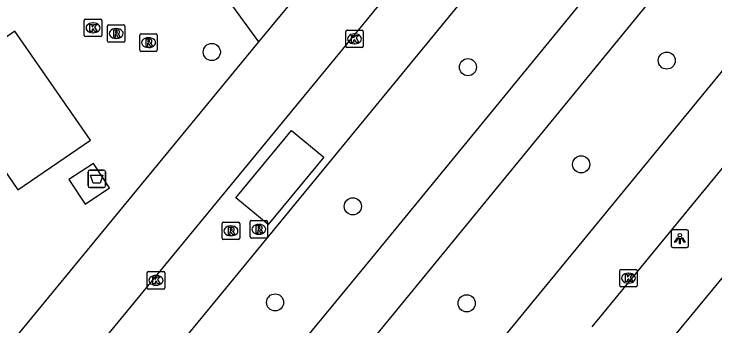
# Model space of a CAD drawing. Extents: x 155275 to 156263, y 382654 to 383635.
# Drawn here: x 155528.37 to 155568.42, y 382944.27 to 382962.08 of the extents above; entities that cross this region are included whole.
import ezdxf

# ---------------------------------------------------------------- set-up
doc = ezdxf.new("R2010")
doc.units = 0
for name, color, linetype in [('IMGEO_Afval_apart_plaats', 7, 'Continuous'), ('IMGEO_Boom', 7, 'Continuous'), ('IMGEO_Fietspad_gesloten', 7, 'Continuous'), ('IMGEO_Kolk', 7, 'Continuous'), ('IMGEO_Lichtpunt', 7, 'Continuous'), ('IMGEO_Pand', 7, 'Continuous'), ('IMGEO_Rijbaan_lokaal_gesloten', 7, 'Continuous'), ('IMGEO_Rijbaan_lokaal_open', 7, 'Continuous'), ('IMGEO_Rioolput', 7, 'Continuous'), ('IMGEO_Voetpad_open', 7, 'Continuous')]:
    doc.layers.add(name, color=color, linetype=linetype)

msp = doc.modelspace()

# ---------------------------------------------------------------- linework, layer by layer
at = {"layer": 'IMGEO_Afval_apart_plaats'}
for p, q in [((155532.599, 382952.272), (155532.599, 382953.072)), ((155532.599, 382953.072), (155532.599, 382952.272)), ((155532.699, 382953.172), (155533.489, 382953.172)), ((155533.489, 382953.172), (155532.699, 382953.172)), ((155533.589, 382953.072), (155533.589, 382952.272)), ((155533.589, 382952.272), (155533.589, 382953.072)), ((155533.489, 382952.172), (155532.699, 382952.172)), ((155532.699, 382952.172), (155533.489, 382952.172))]:
    msp.add_line(p, q, dxfattribs=at)
msp.add_lwpolyline([(155532.742, 382952.886), (155533.446, 382952.886), (155533.297, 382952.416), (155532.891, 382952.416), (155532.742, 382952.886)], dxfattribs=at)
for centre, start, end in [((155532.699, 382953.072), 90, 180), ((155532.699, 382953.072), 90, 180), ((155533.489, 382953.072), 0, 90), ((155533.489, 382953.072), 360, 90), ((155532.699, 382952.272), 180, 270), ((155532.699, 382952.272), 180, 270), ((155533.489, 382952.272), 270, 0), ((155533.489, 382952.272), 270, 0)]:
    msp.add_arc(centre, 0.1, start, end, dxfattribs=at)
at = {"layer": 'IMGEO_Boom'}
for centre in [(155539.67, 382959.911), (155565.665, 382959.422), (155554.304, 382959.044), (155560.776, 382953.498), (155547.727, 382951.102), (155543.287, 382945.618), (155554.235, 382945.566)]:
    msp.add_circle(centre, 0.489, dxfattribs=at)
at = {"layer": 'IMGEO_Fietspad_gesloten'}
for points in [[(155572.789, 382977.41), (155548.966, 382948.356), (155528.673, 382923.729), (155507.607, 382898.405), (155494.374, 382882.291)], [(155496.67, 382880.437), (155497.335, 382881.332), (155511.334, 382898.215), (155518.802, 382907.088), (155545.301, 382939.168), (155575.161, 382975.555)]]:
    msp.add_lwpolyline(points, dxfattribs=at)
at = {"layer": 'IMGEO_Kolk'}
for p, q in [((155532.384, 382960.862), (155532.384, 382961.714)), ((155532.459, 382961.788), (155533.311, 382961.788)), ((155533.385, 382961.714), (155533.385, 382960.862)), ((155532.872, 382961.568), (155532.897, 382961.568)), ((155532.895, 382961.008), (155532.87, 382961.008)), ((155547.324, 382960.236), (155547.324, 382961.088)), ((155547.399, 382961.162), (155548.251, 382961.162)), ((155547.812, 382960.942), (155547.837, 382960.942)), ((155548.325, 382961.088), (155548.325, 382960.236)), ((155533.311, 382960.788), (155532.459, 382960.788)), ((155548.251, 382960.162), (155547.399, 382960.162)), ((155547.835, 382960.382), (155547.81, 382960.382)), ((155535.983, 382946.454), (155535.983, 382947.306)), ((155536.058, 382947.38), (155536.91, 382947.38)), ((155536.984, 382947.306), (155536.984, 382946.454)), ((155562.979, 382946.578), (155562.979, 382947.43)), ((155563.054, 382947.504), (155563.906, 382947.504)), ((155563.467, 382947.284), (155563.492, 382947.284)), ((155563.98, 382947.43), (155563.98, 382946.578)), ((155536.471, 382947.16), (155536.496, 382947.16)), ((155536.494, 382946.6), (155536.469, 382946.6)), ((155563.906, 382946.504), (155563.054, 382946.504)), ((155563.49, 382946.724), (155563.465, 382946.724)), ((155536.91, 382946.38), (155536.058, 382946.38))]:
    msp.add_line(p, q, dxfattribs=at)
for points in [[(155532.384, 382960.862), (155532.384, 382961.714)], [(155532.459, 382961.788), (155533.311, 382961.788)], [(155533.385, 382961.714), (155533.385, 382960.862)], [(155532.705, 382961.488), (155532.828, 382961.488), (155532.828, 382961.337), (155532.958, 382961.488), (155533.122, 382961.488), (155532.976, 382961.337), (155533.129, 382961.088), (155532.977, 382961.088), (155532.892, 382961.252), (155532.828, 382961.185), (155532.828, 382961.088), (155532.705, 382961.088), (155532.705, 382961.488)], [(155547.324, 382960.236), (155547.324, 382961.088)], [(155547.399, 382961.162), (155548.251, 382961.162)], [(155548.325, 382961.088), (155548.325, 382960.236)], [(155533.311, 382960.788), (155532.459, 382960.788)], [(155547.645, 382960.862), (155547.768, 382960.862), (155547.768, 382960.711), (155547.898, 382960.862), (155548.062, 382960.862), (155547.916, 382960.711), (155548.069, 382960.462), (155547.917, 382960.462), (155547.832, 382960.626), (155547.768, 382960.559), (155547.768, 382960.462), (155547.645, 382960.462), (155547.645, 382960.862)], [(155548.251, 382960.162), (155547.399, 382960.162)], [(155535.983, 382946.454), (155535.983, 382947.306)], [(155536.058, 382947.38), (155536.91, 382947.38)], [(155536.984, 382947.306), (155536.984, 382946.454)], [(155562.979, 382946.578), (155562.979, 382947.43)], [(155563.054, 382947.504), (155563.906, 382947.504)], [(155563.98, 382947.43), (155563.98, 382946.578)], [(155536.304, 382947.08), (155536.427, 382947.08), (155536.427, 382946.929), (155536.557, 382947.08), (155536.721, 382947.08), (155536.575, 382946.929), (155536.728, 382946.68), (155536.576, 382946.68), (155536.491, 382946.844), (155536.427, 382946.777), (155536.427, 382946.68), (155536.304, 382946.68), (155536.304, 382947.08)], [(155563.3, 382947.204), (155563.423, 382947.204), (155563.423, 382947.053), (155563.553, 382947.204), (155563.717, 382947.204), (155563.571, 382947.053), (155563.724, 382946.804), (155563.572, 382946.804), (155563.487, 382946.968), (155563.423, 382946.901), (155563.423, 382946.804), (155563.3, 382946.804), (155563.3, 382947.204)], [(155563.906, 382946.504), (155563.054, 382946.504)], [(155536.91, 382946.38), (155536.058, 382946.38)]]:
    msp.add_lwpolyline(points, dxfattribs=at)
for centre, start, end in [((155532.461, 382961.712), 91.552, 178.448), ((155532.461, 382961.712), 91.552, 178.448), ((155533.309, 382961.712), 1.552, 88.448), ((155533.309, 382961.712), 1.552, 88.448), ((155547.401, 382961.086), 91.552, 178.448), ((155547.401, 382961.086), 91.552, 178.448), ((155548.249, 382961.086), 1.552, 88.448), ((155548.249, 382961.086), 1.552, 88.448), ((155532.461, 382960.864), 181.552, 268.448), ((155532.461, 382960.864), 181.552, 268.448), ((155533.309, 382960.864), 271.552, 358.448), ((155533.309, 382960.864), 271.552, 358.448), ((155547.401, 382960.238), 181.552, 268.448), ((155547.401, 382960.238), 181.552, 268.448), ((155548.249, 382960.238), 271.552, 358.448), ((155548.249, 382960.238), 271.552, 358.448), ((155536.06, 382947.304), 91.552, 178.448), ((155536.06, 382947.304), 91.552, 178.448), ((155536.908, 382947.304), 1.552, 88.448), ((155536.908, 382947.304), 1.552, 88.448), ((155563.056, 382947.428), 91.552, 178.448), ((155563.056, 382947.428), 91.552, 178.448), ((155563.904, 382947.428), 1.552, 88.448), ((155563.904, 382947.428), 1.552, 88.448), ((155563.056, 382946.58), 181.552, 268.448), ((155563.056, 382946.58), 181.552, 268.448), ((155563.904, 382946.58), 271.552, 358.448), ((155563.904, 382946.58), 271.552, 358.448), ((155536.06, 382946.456), 181.552, 268.448), ((155536.06, 382946.456), 181.552, 268.448), ((155536.908, 382946.456), 271.552, 358.448), ((155536.908, 382946.456), 271.552, 358.448)]:
    msp.add_arc(centre, 0.0765, start, end, dxfattribs=at)
for centre, major_axis, ratio, start_param, end_param in [((155532.871, 382961.288), (-0.387, 0.002), 0.722429, 4.712389, 7.853982), ((155532.896, 382961.288), (-0.39, 0.002), 0.717154, 1.570796, 4.712389), ((155547.811, 382960.662), (-0.387, 0.002), 0.722429, 4.712389, 7.853982), ((155547.836, 382960.662), (-0.39, 0.002), 0.717154, 1.570796, 4.712389), ((155563.466, 382947.004), (-0.387, 0.002), 0.722429, 4.712389, 7.853982), ((155563.491, 382947.004), (-0.39, 0.002), 0.717154, 1.570796, 4.712389), ((155536.47, 382946.88), (-0.387, 0.002), 0.722429, 4.712389, 7.853982), ((155536.495, 382946.88), (-0.39, 0.002), 0.717154, 1.570796, 4.712389)]:
    msp.add_ellipse(centre, major_axis=major_axis, ratio=ratio, start_param=start_param, end_param=end_param, dxfattribs=at)
at = {"layer": 'IMGEO_Lichtpunt'}
for p, q in [((155566.816, 382949.755), (155566.008, 382949.755)), ((155566.816, 382949.755), (155566.008, 382949.755)), ((155565.914, 382949.66), (155565.914, 382948.853)), ((155565.914, 382949.66), (155565.914, 382948.853)), ((155566.91, 382948.853), (155566.91, 382949.66)), ((155566.91, 382948.853), (155566.91, 382949.66)), ((155566.008, 382948.759), (155566.816, 382948.759)), ((155566.008, 382948.759), (155566.816, 382948.759))]:
    msp.add_line(p, q, dxfattribs=at)
for points in [[(155566.288, 382949.324), (155566.327, 382949.296), (155566.139, 382949.034), (155566.101, 382949.061), (155566.288, 382949.324)], [(155566.39, 382949.276), (155566.437, 382949.276), (155566.437, 382948.954), (155566.39, 382948.954), (155566.39, 382949.276)], [(155566.5, 382949.296), (155566.538, 382949.323), (155566.725, 382949.061), (155566.686, 382949.033), (155566.5, 382949.296)]]:
    msp.add_lwpolyline(points, dxfattribs=at)
msp.add_circle((155566.413, 382949.458), 0.0994, dxfattribs=at)
for centre, start, end in [((155566.008, 382949.66), 90, 180), ((155566.008, 382949.66), 90, 180), ((155566.816, 382949.66), 0, 90), ((155566.816, 382949.66), 0, 90), ((155566.008, 382948.853), 180, 270), ((155566.008, 382948.853), 180, 270), ((155566.816, 382948.853), 270, 0), ((155566.816, 382948.853), 270, 360)]:
    msp.add_arc(centre, 0.0946, start, end, dxfattribs=at)
at = {"layer": 'IMGEO_Pand'}
msp.add_lwpolyline([(155563.051, 382940.014), (155569.018, 382947.235)], dxfattribs=at)
at = {"layer": 'IMGEO_Rijbaan_lokaal_gesloten'}
for points in [[(155501.355, 382904.375), (155506.73, 382911.007), (155559.373, 382974.92)], [(155490.162, 382885.345), (155509.377, 382908.625), (155562.068, 382972.685)], [(155500.998, 382876.481), (155523.385, 382903.532), (155571.314, 382961.825)], [(155574.016, 382959.595), (155572.075, 382957.22), (155561.379, 382944.218)]]:
    msp.add_lwpolyline(points, dxfattribs=at)
at = {"layer": 'IMGEO_Rijbaan_lokaal_open'}
for points in [[(155538.947, 382965.149), (155542.339, 382960.486)], [(155528.414, 382961.096), (155524.314, 382958.259), (155528.587, 382952.04), (155532.739, 382954.888), (155528.414, 382961.096)], [(155542.339, 382960.486), (155519.289, 382932.53)], [(155541.047, 382951.582), (155544.228, 382955.429), (155546.078, 382953.903), (155542.901, 382950.065), (155541.047, 382951.582)], [(155531.497, 382952.626), (155532.444, 382951.228), (155533.828, 382952.153), (155532.906, 382953.553), (155531.497, 382952.626)]]:
    msp.add_lwpolyline(points, dxfattribs=at)
at = {"layer": 'IMGEO_Rioolput'}
for p, q in [((155533.709, 382960.539), (155533.709, 382961.391)), ((155533.784, 382961.465), (155534.636, 382961.465)), ((155534.71, 382961.391), (155534.71, 382960.539)), ((155534.197, 382961.245), (155534.222, 382961.245)), ((155535.632, 382960.948), (155536.484, 382960.948)), ((155534.22, 382960.685), (155534.195, 382960.685)), ((155535.557, 382960.022), (155535.557, 382960.874)), ((155536.045, 382960.728), (155536.07, 382960.728)), ((155536.558, 382960.874), (155536.558, 382960.022)), ((155534.636, 382960.465), (155533.784, 382960.465)), ((155536.068, 382960.168), (155536.043, 382960.168)), ((155536.484, 382959.948), (155535.632, 382959.948)), ((155540.263, 382949.276), (155540.263, 382950.128)), ((155540.338, 382950.202), (155541.19, 382950.202)), ((155541.264, 382950.128), (155541.264, 382949.276)), ((155541.857, 382949.366), (155541.857, 382950.218)), ((155541.932, 382950.292), (155542.784, 382950.292)), ((155542.345, 382950.072), (155542.37, 382950.072)), ((155542.858, 382950.218), (155542.858, 382949.366)), ((155540.751, 382949.982), (155540.776, 382949.982)), ((155540.774, 382949.422), (155540.749, 382949.422)), ((155542.784, 382949.292), (155541.932, 382949.292)), ((155542.368, 382949.512), (155542.343, 382949.512)), ((155541.19, 382949.202), (155540.338, 382949.202))]:
    msp.add_line(p, q, dxfattribs=at)
for points in [[(155533.709, 382960.539), (155533.709, 382961.391)], [(155533.784, 382961.465), (155534.636, 382961.465)], [(155534.71, 382961.391), (155534.71, 382960.539)], [(155534.298, 382961.163), (155534.046, 382961.165), (155534.046, 382960.765)], [(155534.046, 382960.765), (155534.17, 382960.765), (155534.17, 382960.927), (155534.181, 382960.927)], [(155534.224, 382961.084), (155534.17, 382961.084), (155534.17, 382961.003)], [(155534.17, 382961.003), (155534.222, 382961.003)], [(155534.228, 382960.898), (155534.299, 382960.765), (155534.439, 382960.765), (155534.374, 382960.891)], [(155535.632, 382960.948), (155536.484, 382960.948)], [(155535.557, 382960.022), (155535.557, 382960.874)], [(155536.146, 382960.646), (155535.894, 382960.648), (155535.894, 382960.248)], [(155536.072, 382960.567), (155536.018, 382960.567), (155536.018, 382960.486)], [(155536.018, 382960.486), (155536.07, 382960.486)], [(155536.558, 382960.874), (155536.558, 382960.022)], [(155534.636, 382960.465), (155533.784, 382960.465)], [(155535.894, 382960.248), (155536.018, 382960.248), (155536.018, 382960.41), (155536.029, 382960.41)], [(155536.076, 382960.381), (155536.147, 382960.248), (155536.287, 382960.248), (155536.222, 382960.374)], [(155536.484, 382959.948), (155535.632, 382959.948)], [(155540.263, 382949.276), (155540.263, 382950.128)], [(155540.338, 382950.202), (155541.19, 382950.202)], [(155541.264, 382950.128), (155541.264, 382949.276)], [(155541.857, 382949.366), (155541.857, 382950.218)], [(155541.932, 382950.292), (155542.784, 382950.292)], [(155542.858, 382950.218), (155542.858, 382949.366)], [(155540.852, 382949.9), (155540.6, 382949.902), (155540.6, 382949.502)], [(155540.6, 382949.502), (155540.724, 382949.502), (155540.724, 382949.664), (155540.735, 382949.664)], [(155540.778, 382949.821), (155540.724, 382949.821), (155540.724, 382949.74)], [(155540.724, 382949.74), (155540.776, 382949.74)], [(155542.446, 382949.99), (155542.194, 382949.992), (155542.194, 382949.592)], [(155542.194, 382949.592), (155542.318, 382949.592), (155542.318, 382949.754), (155542.329, 382949.754)], [(155542.372, 382949.911), (155542.318, 382949.911), (155542.318, 382949.83)], [(155542.318, 382949.83), (155542.37, 382949.83)], [(155542.376, 382949.725), (155542.447, 382949.592), (155542.587, 382949.592), (155542.522, 382949.718)], [(155540.782, 382949.635), (155540.853, 382949.502), (155540.993, 382949.502), (155540.928, 382949.628)], [(155542.784, 382949.292), (155541.932, 382949.292)], [(155541.19, 382949.202), (155540.338, 382949.202)]]:
    msp.add_lwpolyline(points, dxfattribs=at)
for centre, radius, start, end in [((155533.786, 382961.389), 0.0765, 91.552, 178.448), ((155533.786, 382961.389), 0.0765, 91.552, 178.448), ((155534.634, 382961.389), 0.0765, 1.552, 88.448), ((155534.634, 382961.389), 0.0765, 1.552, 88.448), ((155534.18, 382960.874), 0.0533, 26.0293, 88.6989), ((155534.206, 382961.192), 0.19, 274.7715, 282.9687), ((155534.23, 382960.988), 0.0964, 77.0061, 93.1865), ((155534.244, 382961.045), 0.0378, 276.6634, 79.6772), ((155534.297, 382961.053), 0.109, 350.3612, 89.416), ((155534.295, 382961.053), 0.112, 277.5842, 350.9817), ((155534.279, 382960.838), 0.108, 29.5134, 73.7905), ((155535.634, 382960.872), 0.0765, 91.552, 178.448), ((155535.634, 382960.872), 0.0765, 91.552, 178.448), ((155536.482, 382960.872), 0.0765, 1.552, 88.448), ((155536.482, 382960.872), 0.0765, 1.552, 88.448), ((155533.786, 382960.541), 0.0765, 181.552, 268.448), ((155533.786, 382960.541), 0.0765, 181.552, 268.448), ((155534.634, 382960.541), 0.0765, 271.552, 358.448), ((155534.634, 382960.541), 0.0765, 271.552, 358.448), ((155536.054, 382960.675), 0.19, 274.7715, 282.9687), ((155536.078, 382960.471), 0.0964, 77.0061, 93.1865), ((155536.092, 382960.528), 0.0378, 276.6634, 79.6772), ((155536.145, 382960.536), 0.109, 350.3612, 89.416), ((155536.143, 382960.536), 0.112, 277.5842, 350.9817), ((155536.028, 382960.357), 0.0533, 26.0293, 88.6989), ((155536.127, 382960.321), 0.108, 29.5134, 73.7905), ((155535.634, 382960.024), 0.0765, 181.552, 268.448), ((155535.634, 382960.024), 0.0765, 181.552, 268.448), ((155536.482, 382960.024), 0.0765, 271.552, 358.448), ((155536.482, 382960.024), 0.0765, 271.552, 358.448), ((155540.34, 382950.126), 0.0765, 91.552, 178.448), ((155540.34, 382950.126), 0.0765, 91.552, 178.448), ((155541.188, 382950.126), 0.0765, 1.552, 88.448), ((155541.188, 382950.126), 0.0765, 1.552, 88.448), ((155541.934, 382950.216), 0.0765, 91.552, 178.448), ((155541.934, 382950.216), 0.0765, 91.552, 178.448), ((155542.782, 382950.216), 0.0765, 1.552, 88.448), ((155542.782, 382950.216), 0.0765, 1.552, 88.448), ((155540.734, 382949.611), 0.0533, 26.0293, 88.6989), ((155540.76, 382949.929), 0.19, 274.7715, 282.9687), ((155540.784, 382949.725), 0.0964, 77.0061, 93.1865), ((155540.798, 382949.782), 0.0378, 276.6634, 79.6772), ((155540.851, 382949.79), 0.109, 350.3612, 89.416), ((155540.849, 382949.79), 0.112, 277.5842, 350.9817), ((155540.833, 382949.575), 0.108, 29.5134, 73.7905), ((155542.328, 382949.701), 0.0533, 26.0293, 88.6989), ((155542.354, 382950.019), 0.19, 274.7715, 282.9687), ((155542.378, 382949.815), 0.0964, 77.0061, 93.1865), ((155542.392, 382949.872), 0.0378, 276.6634, 79.6772), ((155542.445, 382949.88), 0.109, 350.3612, 89.416), ((155542.443, 382949.88), 0.112, 277.5842, 350.9817), ((155542.427, 382949.665), 0.108, 29.5134, 73.7905), ((155540.34, 382949.278), 0.0765, 181.552, 268.448), ((155540.34, 382949.278), 0.0765, 181.552, 268.448), ((155541.188, 382949.278), 0.0765, 271.552, 358.448), ((155541.188, 382949.278), 0.0765, 271.552, 358.448), ((155541.934, 382949.368), 0.0765, 181.552, 268.448), ((155541.934, 382949.368), 0.0765, 181.552, 268.448), ((155542.782, 382949.368), 0.0765, 271.552, 358.448), ((155542.782, 382949.368), 0.0765, 271.552, 358.448)]:
    msp.add_arc(centre, radius, start, end, dxfattribs=at)
for centre, major_axis, ratio, start_param, end_param in [((155534.196, 382960.965), (-0.387, 0.002), 0.722429, 4.712389, 7.853982), ((155534.221, 382960.965), (-0.39, 0.002), 0.717154, 1.570796, 4.712389), ((155536.044, 382960.448), (-0.387, 0.002), 0.722429, 4.712389, 7.853982), ((155536.069, 382960.448), (-0.39, 0.002), 0.717154, 1.570796, 4.712389), ((155542.344, 382949.792), (-0.387, 0.002), 0.722429, 4.712389, 7.853982), ((155542.369, 382949.792), (-0.39, 0.002), 0.717154, 1.570796, 4.712389), ((155540.75, 382949.702), (-0.387, 0.002), 0.722429, 4.712389, 7.853982), ((155540.775, 382949.702), (-0.39, 0.002), 0.717154, 1.570796, 4.712389)]:
    msp.add_ellipse(centre, major_axis=major_axis, ratio=ratio, start_param=start_param, end_param=end_param, dxfattribs=at)
at = {"layer": 'IMGEO_Voetpad_open'}
msp.add_lwpolyline([(155545.952, 382964.868), (155542.339, 382960.486)], dxfattribs=at)

doc.saveas('drawing.dxf')
